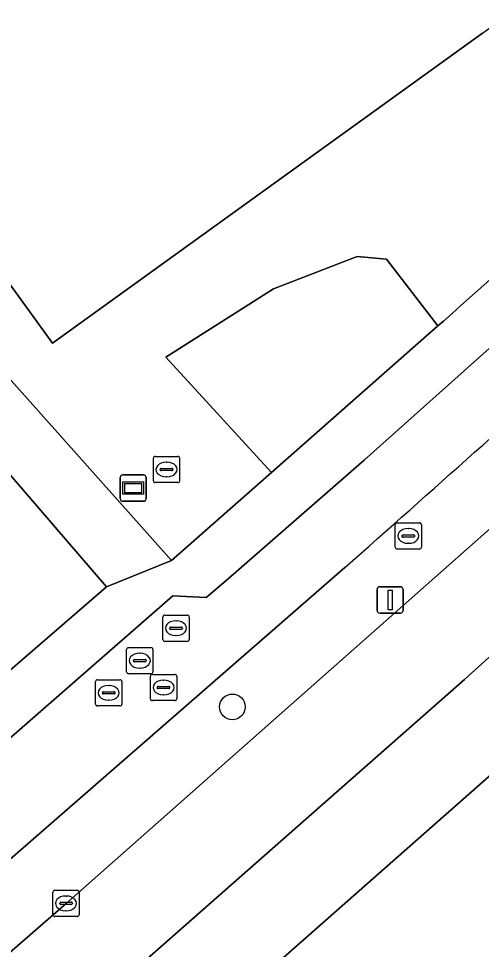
# Model space of a CAD drawing. Extents: x 159039 to 160102, y 381214 to 382524.
# Drawn here: x 159412.24 to 159429.85, y 381457.4 to 381492.82 of the extents above; entities that cross this region are included whole.
import ezdxf

# ---------------------------------------------------------------- set-up
doc = ezdxf.new("R2010")
doc.units = 0
for name, color, linetype in [('IMGEO_Berm_groen', 7, 'Continuous'), ('IMGEO_Boom', 7, 'Continuous'), ('IMGEO_Brandkraan', 7, 'Continuous'), ('IMGEO_Fietspad_gesloten', 7, 'Continuous'), ('IMGEO_Groenvoorziening', 7, 'Continuous'), ('IMGEO_Kolk', 7, 'Continuous'), ('IMGEO_Lichtmast', 7, 'Continuous'), ('IMGEO_Pand', 7, 'Continuous'), ('IMGEO_Rijbaan_lokaal_open', 7, 'Continuous'), ('IMGEO_Rijbaan_regionaal_gesloten', 7, 'Continuous'), ('IMGEO_Rioolput', 7, 'Continuous'), ('IMGEO_Straatnaambord', 7, 'Continuous'), ('IMGEO_Voetpad_open', 7, 'Continuous')]:
    doc.layers.add(name, color=color, linetype=linetype)

msp = doc.modelspace()

# ---------------------------------------------------------------- linework, layer by layer
at = {"layer": 'IMGEO_Berm_groen'}
for points in [[(159395.563, 381443.073), (159404.558, 381450.901), (159414.042, 381459.154), (159434.773, 381477.467), (159442.492, 381484.426), (159465.201, 381505.256), (159482.267, 381521.51), (159492.644, 381531.758), (159499.797, 381539.047), (159509.914, 381549.667), (159513.487, 381553.459), (159524.318, 381565.22), (159524.392, 381565.298)], [(159529.443, 381560.38), (159495.714, 381524.98), (159488.86, 381518.149), (159474.06, 381504.012), (159461.511, 381492.336), (159448.426, 381480.359), (159432.909, 381466.414), (159416.317, 381451.803), (159409.309, 381445.71), (159404.195, 381441.263), (159306.514, 381357.491)], [(159424.652, 381471.931), (159408.144, 381457.558)]]:
    msp.add_lwpolyline(points, dxfattribs=at)
msp.add_arc((158727.552, 382262.312), 1053.874, 311.411633, 312.849171, dxfattribs=at)
at = {"layer": 'IMGEO_Boom'}
msp.add_circle((159420.374, 381466.632), 0.489, dxfattribs=at)
at = {"layer": 'IMGEO_Brandkraan'}
for p, q in [((159417.441, 381476.165), (159418.293, 381476.165)), ((159417.366, 381475.239), (159417.366, 381476.091)), ((159417.854, 381475.945), (159417.879, 381475.945)), ((159418.367, 381476.091), (159418.367, 381475.239)), ((159417.625, 381475.659), (159417.625, 381475.671)), ((159418.063, 381475.622), (159417.665, 381475.622)), ((159417.668, 381475.708), (159418.066, 381475.708)), ((159418.109, 381475.671), (159418.109, 381475.659)), ((159418.293, 381475.165), (159417.441, 381475.165)), ((159417.877, 381475.385), (159417.852, 381475.385))]:
    msp.add_line(p, q, dxfattribs=at)
for points in [[(159417.441, 381476.165), (159418.293, 381476.165)], [(159417.366, 381475.239), (159417.366, 381476.091)], [(159418.367, 381476.091), (159418.367, 381475.239)], [(159418.293, 381475.165), (159417.441, 381475.165)]]:
    msp.add_lwpolyline(points, dxfattribs=at)
for centre, radius, start, end in [((159417.443, 381476.089), 0.0765, 91.552, 178.448), ((159417.443, 381476.089), 0.0765, 91.552, 178.448), ((159418.291, 381476.089), 0.0765, 1.552, 88.448), ((159418.291, 381476.089), 0.0765, 1.552, 88.448), ((159417.665, 381475.668), 0.0403, 85.8775, 175.7526), ((159417.662, 381475.658), 0.0366, 178.938, 274.7102), ((159418.066, 381475.665), 0.043, 264.8664, 352.4533), ((159418.07, 381475.67), 0.0386, 1.7309, 96.639), ((159417.443, 381475.241), 0.0765, 181.552, 268.448), ((159417.443, 381475.241), 0.0765, 181.552, 268.448), ((159418.291, 381475.241), 0.0765, 271.552, 358.448), ((159418.291, 381475.241), 0.0765, 271.552, 358.448)]:
    msp.add_arc(centre, radius, start, end, dxfattribs=at)
for centre, major_axis, ratio, start_param, end_param in [((159417.853, 381475.665), (-0.387, 0.002), 0.722429, 4.712389, 7.853982), ((159417.878, 381475.665), (-0.39, 0.002), 0.717154, 1.570796, 4.712389)]:
    msp.add_ellipse(centre, major_axis=major_axis, ratio=ratio, start_param=start_param, end_param=end_param, dxfattribs=at)
at = {"layer": 'IMGEO_Fietspad_gesloten'}
for points in [[(159457.179, 381504.954), (159450.596, 381498.844), (159432.65, 381482.499), (159425.386, 381476.018), (159420.124, 381471.433), (159419.379, 381470.789), (159418.101, 381470.859), (159409.946, 381463.74), (159397.846, 381453.215)], [(159408.144, 381457.558), (159424.652, 381471.931)]]:
    msp.add_lwpolyline(points, dxfattribs=at)
msp.add_arc((158727.552, 382262.312), 1053.874, 311.411633, 312.849171, dxfattribs=at)
at = {"layer": 'IMGEO_Groenvoorziening'}
msp.add_lwpolyline([(159429.891, 381492.273), (159413.525, 381480.468), (159411.698, 381483.002), (159410.381, 381482.105), (159409.881, 381481.754), (159409.67, 381481.596), (159418.061, 381472.201), (159421.861, 381475.546), (159417.844, 381479.941), (159421.943, 381482.542), (159425.124, 381483.768), (159426.243, 381483.67), (159428.197, 381481.125), (159428.409, 381481.311)], dxfattribs=at)
msp.add_lwpolyline([(159428.197, 381481.125), (159426.243, 381483.67), (159425.124, 381483.768), (159421.943, 381482.542), (159417.844, 381479.941), (159421.861, 381475.546)], close=True, dxfattribs=at)
msp.add_arc((158653.159, 382350.262), 1164.512, 311.738312, 312.435171, dxfattribs=at)
at = {"layer": 'IMGEO_Kolk'}
for p, q in [((159426.647, 381473.636), (159427.499, 381473.636)), ((159426.572, 381472.71), (159426.572, 381473.562)), ((159427.06, 381473.416), (159427.085, 381473.416)), ((159427.573, 381473.562), (159427.573, 381472.71)), ((159426.831, 381473.13), (159426.831, 381473.142)), ((159427.269, 381473.093), (159426.871, 381473.093)), ((159426.874, 381473.179), (159427.272, 381473.179)), ((159427.315, 381473.142), (159427.315, 381473.13)), ((159427.499, 381472.636), (159426.647, 381472.636)), ((159427.083, 381472.856), (159427.058, 381472.856)), ((159413.541, 381458.728), (159413.541, 381459.58)), ((159413.616, 381459.654), (159414.468, 381459.654)), ((159414.542, 381459.58), (159414.542, 381458.728)), ((159413.8, 381459.148), (159413.8, 381459.16)), ((159413.843, 381459.197), (159414.241, 381459.197)), ((159414.029, 381459.434), (159414.054, 381459.434)), ((159414.284, 381459.16), (159414.284, 381459.148)), ((159414.238, 381459.111), (159413.84, 381459.111)), ((159414.052, 381458.874), (159414.027, 381458.874)), ((159414.468, 381458.654), (159413.616, 381458.654))]:
    msp.add_line(p, q, dxfattribs=at)
for points in [[(159426.647, 381473.636), (159427.499, 381473.636)], [(159426.572, 381472.71), (159426.572, 381473.562)], [(159427.573, 381473.562), (159427.573, 381472.71)], [(159427.499, 381472.636), (159426.647, 381472.636)], [(159413.541, 381458.728), (159413.541, 381459.58)], [(159413.616, 381459.654), (159414.468, 381459.654)], [(159414.542, 381459.58), (159414.542, 381458.728)], [(159414.468, 381458.654), (159413.616, 381458.654)]]:
    msp.add_lwpolyline(points, dxfattribs=at)
for centre, radius, start, end in [((159426.649, 381473.56), 0.0765, 91.552, 178.448), ((159426.649, 381473.56), 0.0765, 91.552, 178.448), ((159427.497, 381473.56), 0.0765, 1.552, 88.448), ((159427.497, 381473.56), 0.0765, 1.552, 88.448), ((159426.871, 381473.139), 0.0403, 85.8775, 175.7526), ((159426.868, 381473.129), 0.0366, 178.938, 274.7102), ((159427.272, 381473.136), 0.043, 264.8664, 352.4533), ((159427.276, 381473.141), 0.0386, 1.7309, 96.639), ((159426.649, 381472.712), 0.0765, 181.552, 268.448), ((159426.649, 381472.712), 0.0765, 181.552, 268.448), ((159427.497, 381472.712), 0.0765, 271.552, 358.448), ((159427.497, 381472.712), 0.0765, 271.552, 358.448), ((159413.618, 381459.578), 0.0765, 91.552, 178.448), ((159413.618, 381459.578), 0.0765, 91.552, 178.448), ((159414.466, 381459.578), 0.0765, 1.552, 88.448), ((159414.466, 381459.578), 0.0765, 1.552, 88.448), ((159413.84, 381459.157), 0.0403, 85.8775, 175.7526), ((159413.837, 381459.147), 0.0366, 178.938, 274.7102), ((159414.241, 381459.154), 0.043, 264.8664, 352.4533), ((159414.245, 381459.159), 0.0386, 1.7309, 96.639), ((159413.618, 381458.73), 0.0765, 181.552, 268.448), ((159413.618, 381458.73), 0.0765, 181.552, 268.448), ((159414.466, 381458.73), 0.0765, 271.552, 358.448), ((159414.466, 381458.73), 0.0765, 271.552, 358.448)]:
    msp.add_arc(centre, radius, start, end, dxfattribs=at)
for centre, major_axis, ratio, start_param, end_param in [((159427.059, 381473.136), (-0.387, 0.002), 0.722429, 4.712389, 7.853982), ((159427.084, 381473.136), (-0.39, 0.002), 0.717154, 1.570796, 4.712389), ((159414.028, 381459.154), (-0.387, 0.002), 0.722429, 4.712389, 7.853982), ((159414.053, 381459.154), (-0.39, 0.002), 0.717154, 1.570796, 4.712389)]:
    msp.add_ellipse(centre, major_axis=major_axis, ratio=ratio, start_param=start_param, end_param=end_param, dxfattribs=at)
at = {"layer": 'IMGEO_Lichtmast'}
for p, q in [((159425.982, 381471.202), (159426.772, 381471.202)), ((159426.772, 381471.202), (159425.982, 381471.202)), ((159425.882, 381470.302), (159425.882, 381471.102)), ((159425.882, 381471.102), (159425.882, 381470.302)), ((159426.872, 381471.102), (159426.872, 381470.302)), ((159426.872, 381470.302), (159426.872, 381471.102)), ((159426.772, 381470.202), (159425.982, 381470.202)), ((159425.982, 381470.202), (159426.772, 381470.202))]:
    msp.add_line(p, q, dxfattribs=at)
msp.add_lwpolyline([(159426.302, 381471.077), (159426.452, 381471.077), (159426.452, 381470.327), (159426.302, 381470.327), (159426.302, 381471.077)], dxfattribs=at)
for centre, start, end in [((159425.982, 381471.102), 90, 180), ((159425.982, 381471.102), 90, 180), ((159426.772, 381471.102), 0, 90), ((159426.772, 381471.102), 360, 90), ((159425.982, 381470.302), 180, 270), ((159425.982, 381470.302), 180, 270), ((159426.772, 381470.302), 270, 0), ((159426.772, 381470.302), 270, 0)]:
    msp.add_arc(centre, 0.1, start, end, dxfattribs=at)
at = {"layer": 'IMGEO_Pand'}
msp.add_lwpolyline([(159443.672, 381502.214), (159445.674, 381503.658), (159438.771, 381513.228), (159437.641, 381512.413), (159409.461, 381492.085), (159408.621, 381493.25), (159408.548, 381493.351), (159405.27, 381497.898), (159400.619, 381494.55), (159408.785, 381483.207), (159410.617, 381484.502), (159411.698, 381483.002), (159413.525, 381480.468), (159429.891, 381492.273)], close=True, dxfattribs=at)
at = {"layer": 'IMGEO_Rijbaan_lokaal_open'}
msp.add_lwpolyline([(159405.572, 381482.813), (159401.74, 381479.524), (159411.724, 381467.861), (159415.578, 381471.202)], close=True, dxfattribs=at)
at = {"layer": 'IMGEO_Rijbaan_regionaal_gesloten'}
for points in [[(159383.498, 381428.039), (159401.924, 381443.755), (159413.428, 381453.788), (159429.207, 381467.675), (159453.123, 381489.287), (159476.095, 381510.615), (159487.725, 381521.828), (159499.136, 381533.249), (159515.536, 381550.447), (159526.975, 381562.783), (159524.392, 381565.298), (159524.318, 381565.22), (159513.487, 381553.459), (159509.914, 381549.667), (159499.797, 381539.047), (159492.644, 381531.758), (159482.267, 381521.51), (159465.201, 381505.256), (159442.492, 381484.426), (159434.773, 381477.467), (159414.042, 381459.154), (159404.558, 381450.901), (159395.563, 381443.073), (159354.89, 381408.246)], [(159306.514, 381357.491), (159404.195, 381441.263), (159409.309, 381445.71), (159416.317, 381451.803), (159432.909, 381466.414), (159448.426, 381480.359), (159461.511, 381492.336), (159474.06, 381504.012), (159488.86, 381518.149), (159495.714, 381524.98), (159529.443, 381560.38), (159526.975, 381562.783), (159515.536, 381550.447), (159499.136, 381533.249), (159487.725, 381521.828), (159476.095, 381510.615), (159453.123, 381489.287), (159429.207, 381467.675), (159413.428, 381453.788), (159401.924, 381443.755), (159383.498, 381428.039)]]:
    msp.add_lwpolyline(points, dxfattribs=at)
at = {"layer": 'IMGEO_Rioolput'}
for p, q in [((159417.803, 381470.125), (159418.655, 381470.125)), ((159417.728, 381469.199), (159417.728, 381470.051)), ((159418.216, 381469.905), (159418.241, 381469.905)), ((159418.729, 381470.051), (159418.729, 381469.199)), ((159417.987, 381469.619), (159417.987, 381469.631)), ((159418.425, 381469.582), (159418.027, 381469.582)), ((159418.03, 381469.668), (159418.428, 381469.668)), ((159418.471, 381469.631), (159418.471, 381469.619)), ((159418.655, 381469.125), (159417.803, 381469.125)), ((159418.239, 381469.345), (159418.214, 381469.345)), ((159416.349, 381467.964), (159416.349, 381468.816)), ((159416.424, 381468.89), (159417.276, 381468.89)), ((159417.35, 381468.816), (159417.35, 381467.964)), ((159416.608, 381468.384), (159416.608, 381468.396)), ((159417.046, 381468.347), (159416.648, 381468.347)), ((159416.651, 381468.433), (159417.049, 381468.433)), ((159416.837, 381468.67), (159416.862, 381468.67)), ((159417.092, 381468.396), (159417.092, 381468.384)), ((159416.86, 381468.11), (159416.835, 381468.11)), ((159415.24, 381467.665), (159416.092, 381467.665)), ((159417.276, 381467.89), (159416.424, 381467.89)), ((159417.253, 381466.943), (159417.253, 381467.795)), ((159417.328, 381467.869), (159418.18, 381467.869)), ((159417.741, 381467.649), (159417.766, 381467.649)), ((159418.254, 381467.795), (159418.254, 381466.943)), ((159415.165, 381466.739), (159415.165, 381467.591)), ((159415.653, 381467.445), (159415.678, 381467.445)), ((159416.166, 381467.591), (159416.166, 381466.739)), ((159417.512, 381467.363), (159417.512, 381467.375)), ((159417.95, 381467.326), (159417.552, 381467.326)), ((159417.555, 381467.412), (159417.953, 381467.412)), ((159417.996, 381467.375), (159417.996, 381467.363)), ((159415.424, 381467.159), (159415.424, 381467.171)), ((159415.862, 381467.122), (159415.464, 381467.122)), ((159415.467, 381467.208), (159415.865, 381467.208)), ((159415.908, 381467.171), (159415.908, 381467.159)), ((159417.764, 381467.089), (159417.739, 381467.089)), ((159416.092, 381466.665), (159415.24, 381466.665)), ((159415.676, 381466.885), (159415.651, 381466.885)), ((159418.18, 381466.869), (159417.328, 381466.869))]:
    msp.add_line(p, q, dxfattribs=at)
for points in [[(159417.803, 381470.125), (159418.655, 381470.125)], [(159417.728, 381469.199), (159417.728, 381470.051)], [(159418.729, 381470.051), (159418.729, 381469.199)], [(159418.655, 381469.125), (159417.803, 381469.125)], [(159416.349, 381467.964), (159416.349, 381468.816)], [(159416.424, 381468.89), (159417.276, 381468.89)], [(159417.35, 381468.816), (159417.35, 381467.964)], [(159415.24, 381467.665), (159416.092, 381467.665)], [(159417.276, 381467.89), (159416.424, 381467.89)], [(159417.253, 381466.943), (159417.253, 381467.795)], [(159417.328, 381467.869), (159418.18, 381467.869)], [(159418.254, 381467.795), (159418.254, 381466.943)], [(159415.165, 381466.739), (159415.165, 381467.591)], [(159416.166, 381467.591), (159416.166, 381466.739)], [(159416.092, 381466.665), (159415.24, 381466.665)], [(159418.18, 381466.869), (159417.328, 381466.869)]]:
    msp.add_lwpolyline(points, dxfattribs=at)
for centre, radius, start, end in [((159417.805, 381470.049), 0.0765, 91.552, 178.448), ((159417.805, 381470.049), 0.0765, 91.552, 178.448), ((159418.653, 381470.049), 0.0765, 1.552, 88.448), ((159418.653, 381470.049), 0.0765, 1.552, 88.448), ((159418.027, 381469.628), 0.0403, 85.8775, 175.7526), ((159418.024, 381469.618), 0.0366, 178.938, 274.7102), ((159418.428, 381469.625), 0.043, 264.8664, 352.4533), ((159418.432, 381469.63), 0.0386, 1.7309, 96.639), ((159417.805, 381469.201), 0.0765, 181.552, 268.448), ((159417.805, 381469.201), 0.0765, 181.552, 268.448), ((159418.653, 381469.201), 0.0765, 271.552, 358.448), ((159418.653, 381469.201), 0.0765, 271.552, 358.448), ((159416.426, 381468.814), 0.0765, 91.552, 178.448), ((159416.426, 381468.814), 0.0765, 91.552, 178.448), ((159417.274, 381468.814), 0.0765, 1.552, 88.448), ((159417.274, 381468.814), 0.0765, 1.552, 88.448), ((159416.648, 381468.393), 0.0403, 85.8775, 175.7526), ((159416.645, 381468.383), 0.0366, 178.938, 274.7102), ((159417.049, 381468.39), 0.043, 264.8664, 352.4533), ((159417.053, 381468.395), 0.0386, 1.7309, 96.639), ((159415.242, 381467.589), 0.0765, 91.552, 178.448), ((159415.242, 381467.589), 0.0765, 91.552, 178.448), ((159416.09, 381467.589), 0.0765, 1.552, 88.448), ((159416.09, 381467.589), 0.0765, 1.552, 88.448), ((159416.426, 381467.966), 0.0765, 181.552, 268.448), ((159416.426, 381467.966), 0.0765, 181.552, 268.448), ((159417.33, 381467.793), 0.0765, 91.552, 178.448), ((159417.33, 381467.793), 0.0765, 91.552, 178.448), ((159417.274, 381467.966), 0.0765, 271.552, 358.448), ((159417.274, 381467.966), 0.0765, 271.552, 358.448), ((159418.178, 381467.793), 0.0765, 1.552, 88.448), ((159418.178, 381467.793), 0.0765, 1.552, 88.448), ((159417.552, 381467.372), 0.0403, 85.8775, 175.7526), ((159417.549, 381467.362), 0.0366, 178.938, 274.7102), ((159417.953, 381467.369), 0.043, 264.8664, 352.4533), ((159417.957, 381467.374), 0.0386, 1.7309, 96.639), ((159415.464, 381467.168), 0.0403, 85.8775, 175.7526), ((159415.461, 381467.158), 0.0366, 178.938, 274.7102), ((159415.865, 381467.165), 0.043, 264.8664, 352.4533), ((159415.869, 381467.17), 0.0386, 1.7309, 96.639), ((159417.33, 381466.945), 0.0765, 181.552, 268.448), ((159417.33, 381466.945), 0.0765, 181.552, 268.448), ((159418.178, 381466.945), 0.0765, 271.552, 358.448), ((159418.178, 381466.945), 0.0765, 271.552, 358.448), ((159415.242, 381466.741), 0.0765, 181.552, 268.448), ((159415.242, 381466.741), 0.0765, 181.552, 268.448), ((159416.09, 381466.741), 0.0765, 271.552, 358.448), ((159416.09, 381466.741), 0.0765, 271.552, 358.448)]:
    msp.add_arc(centre, radius, start, end, dxfattribs=at)
for centre, major_axis, ratio, start_param, end_param in [((159418.215, 381469.625), (-0.387, 0.002), 0.722429, 4.712389, 7.853982), ((159418.24, 381469.625), (-0.39, 0.002), 0.717154, 1.570796, 4.712389), ((159416.836, 381468.39), (-0.387, 0.002), 0.722429, 4.712389, 7.853982), ((159416.861, 381468.39), (-0.39, 0.002), 0.717154, 1.570796, 4.712389), ((159417.74, 381467.369), (-0.387, 0.002), 0.722429, 4.712389, 7.853982), ((159417.765, 381467.369), (-0.39, 0.002), 0.717154, 1.570796, 4.712389), ((159415.652, 381467.165), (-0.387, 0.002), 0.722429, 4.712389, 7.853982), ((159415.677, 381467.165), (-0.39, 0.002), 0.717154, 1.570796, 4.712389)]:
    msp.add_ellipse(centre, major_axis=major_axis, ratio=ratio, start_param=start_param, end_param=end_param, dxfattribs=at)
at = {"layer": 'IMGEO_Straatnaambord'}
for p, q in [((159416.203, 381475.457), (159416.993, 381475.457)), ((159416.993, 381475.457), (159416.203, 381475.457)), ((159416.103, 381474.557), (159416.103, 381475.357)), ((159416.103, 381475.357), (159416.103, 381474.557)), ((159417.093, 381475.357), (159417.093, 381474.557)), ((159417.093, 381474.557), (159417.093, 381475.357)), ((159416.993, 381474.457), (159416.203, 381474.457)), ((159416.203, 381474.457), (159416.993, 381474.457))]:
    msp.add_line(p, q, dxfattribs=at)
for points in [[(159416.204, 381475.189), (159416.992, 381475.189), (159416.992, 381474.725), (159416.204, 381474.725), (159416.204, 381475.189)], [(159416.269, 381475.124), (159416.269, 381474.79), (159416.927, 381474.79), (159416.927, 381475.124), (159416.269, 381475.124)]]:
    msp.add_lwpolyline(points, dxfattribs=at)
for centre, start, end in [((159416.203, 381475.357), 90, 180), ((159416.203, 381475.357), 90, 180), ((159416.993, 381475.357), 0, 90), ((159416.993, 381475.357), 360, 90), ((159416.203, 381474.557), 180, 270), ((159416.203, 381474.557), 180, 270), ((159416.993, 381474.557), 270, 0), ((159416.993, 381474.557), 270, 0)]:
    msp.add_arc(centre, 0.1, start, end, dxfattribs=at)
at = {"layer": 'IMGEO_Voetpad_open'}
for points in [[(159379.3, 381513.434), (159388.415, 381502.775), (159390.802, 381500), (159394.17, 381496.049), (159396.211, 381493.655), (159398.069, 381491.509), (159404.878, 381483.645), (159405.572, 381482.813), (159415.578, 381471.202), (159418.061, 381472.201), (159409.67, 381481.596), (159409.881, 381481.754), (159410.381, 381482.105), (159411.698, 381483.002), (159410.617, 381484.502), (159408.785, 381483.207), (159408.491, 381483.004), (159398.993, 381494.387), (159396.185, 381497.766), (159395.359, 381498.763), (159381.123, 381515.43)], [(159397.846, 381453.215), (159409.946, 381463.74), (159418.101, 381470.859), (159419.379, 381470.789), (159420.124, 381471.433), (159425.386, 381476.018), (159432.65, 381482.499), (159450.596, 381498.844), (159457.179, 381504.954)], [(159428.409, 381481.311), (159428.197, 381481.125), (159421.861, 381475.546), (159418.061, 381472.201), (159415.578, 381471.202), (159411.724, 381467.861), (159410.608, 381466.883), (159398.293, 381456.146), (159389.259, 381448.283), (159384.956, 381444.61), (159373.647, 381434.956), (159358.202, 381421.771), (159356.255, 381420.115), (159352.5, 381416.855), (159352.036, 381415.106), (159297.175, 381368.084), (159294.711, 381365.624)]]:
    msp.add_lwpolyline(points, dxfattribs=at)
msp.add_arc((158653.159, 382350.262), 1164.512, 311.738312, 312.435171, dxfattribs=at)

doc.saveas('drawing.dxf')
